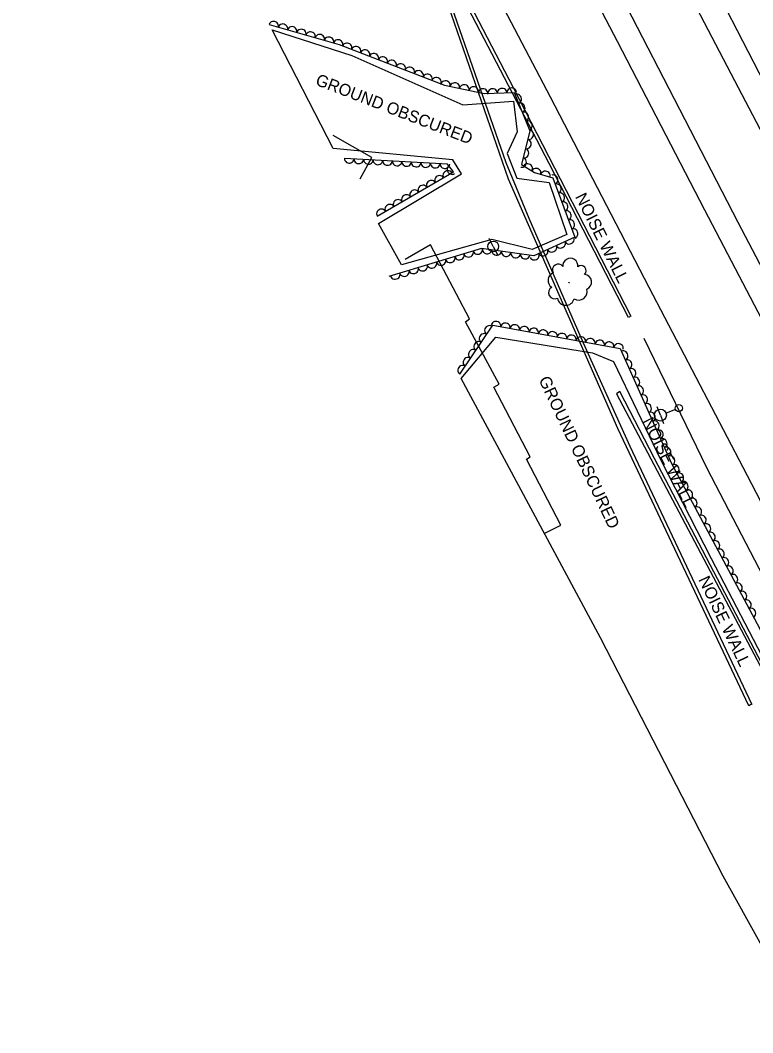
# Model space of a CAD drawing. Extents: x 1722896 to 1754269, y 648279 to 666297.
# Drawn here: x 1727622 to 1727927.9, y 653597.2 to 654019.9 of the extents above; entities that cross this region are included whole.
import ezdxf

# ---------------------------------------------------------------- set-up
doc = ezdxf.new("R2010")
doc.units = 0
for name, color, linetype in [('DESIGN - CENTERLINE - Proposed Text', 7, 'Continuous'), ('DESIGN - SCRATCH - User 1', 7, 'Continuous'), ('SURVEY - CENTERLINE - Preliminary', 7, 'Continuous'), ('SURVEY - CENTERLINE - Preliminary Text', 7, 'Continuous'), ('SURVEY - DTM - Breaklines', 7, 'Continuous'), ('SURVEY - VEGETATION - Features with Text', 7, 'Continuous')]:
    doc.layers.add(name, color=color, linetype=linetype)

msp = doc.modelspace()

# ---------------------------------------------------------------- linework, layer by layer
at = {"layer": 'DESIGN - CENTERLINE - Proposed Text'}
for points in [[(1727763.88, 653953.74), (1727768.73, 653962.58), (1727752.61, 653971.78)], [(1727841.07, 653805.69), (1727847.75, 653809.16), (1727833.39, 653836.71), (1727834.96, 653837.58), (1727819.74, 653866.71), (1727821.91, 653867.95), (1727807.93, 653894.03), (1727809.55, 653895.22), (1727793.31, 653926.07), (1727782.78, 653920.02)]]:
    msp.add_lwpolyline(points, dxfattribs=at)
at = {"layer": 'DESIGN - SCRATCH - User 1'}
for points in [[(1727927.59, 653734.45), (1727926.17, 653733.65), (1727871.54, 653849.39), (1727850.91, 653896.35), (1727825.81, 653953.49), (1727800.77, 654025.96), (1727785.37, 654057.35), (1727753.48, 654119.66), (1727717.18, 654164.37), (1727672.06, 654239.76), (1727621.97, 654330.39)], [(1727622.54, 654331.36), (1727686.73, 654217.77), (1727717.7, 654165.84), (1727754.59, 654120.21), (1727781.55, 654068.35), (1727801.08, 654028.51), (1727824.69, 653960.51), (1727834.36, 653937.28), (1727857, 653885.22), (1727876.48, 653842.06), (1727927.37, 653734.57), (1727927.59, 653734.45)], [(1727876, 653895.8), (1727842.83, 653960.05), (1727805.48, 654031.79), (1727770.93, 654098.16), (1727726.6, 654182.58), (1727709.1, 654216.44), (1727710.63, 654217.1), (1727743.28, 654153.86), (1727786.28, 654071.69), (1727827.8, 653991.85), (1727876.93, 653896.38), (1727876, 653895.8)], [(1728001, 653591.57), (1727992.96, 653625.77), (1727979.18, 653663.15), (1727940.96, 653733.51), (1727886.87, 653836.88), (1727872.33, 653864.89), (1727870.96, 653863.96), (1727900.96, 653807.31), (1727938.72, 653735.62), (1727977.71, 653663.14), (1727991.76, 653625.83), (1727999.67, 653591.1), (1728001, 653591.57)]]:
    msp.add_lwpolyline(points, dxfattribs=at)
at = {"layer": 'SURVEY - CENTERLINE - Preliminary'}
for points in [[(1727727.17, 654015.87), (1727760.46, 654005.11), (1727806.77, 653984.54), (1727827.95, 653986.07), (1727829.44, 653973.37), (1727825.27, 653964.24), (1727829.36, 653953.96), (1727842.91, 653952.12), (1727850.21, 653930.45), (1727835.68, 653924.22), (1727818.89, 653928.35), (1727781.24, 653917.75), (1727771.64, 653935.06), (1727806.23, 653955.8), (1727802.57, 653961.55), (1727752.71, 653966.29), (1727727.17, 654015.87)], [(1727998.01, 653592.07), (1727965.37, 653572.77), (1727915.5, 653662.62), (1727864.27, 653762.05), (1727806.08, 653870.28), (1727820.54, 653887.52), (1727860.9, 653881.03), (1727869.66, 653877.44), (1727889.54, 653836.3), (1727910.51, 653795.24), (1727935.2, 653747.85), (1727954.36, 653712.81), (1727979.22, 653665.47), (1727994.38, 653625.39), (1728002.2, 653594.57), (1727998.01, 653592.07)]]:
    msp.add_lwpolyline(points, dxfattribs=at)
at = {"layer": 'SURVEY - CENTERLINE - Preliminary Text'}
for points in [[(1728116.24, 653642.76), (1728107.48, 653658.71), (1728074.15, 653721.71), (1728046.24, 653775.34), (1728016.12, 653833.27), (1727981.9, 653898.85), (1727950.87, 653958.62), (1727914.73, 654028.82), (1727880.2, 654094.82), (1727841.31, 654168.57), (1727801.85, 654243.95), (1727765.71, 654313.53), (1727729.09, 654384.15), (1727699.55, 654441.02)], [(1728106.35, 653640.14), (1728099.8, 653652.14), (1728062.27, 653721.74), (1728019.66, 653803.94), (1727979.61, 653881.08), (1727952.11, 653934.01), (1727920.36, 653994.55), (1727860.06, 654109.98), (1727811.47, 654203.83), (1727757.76, 654306.23), (1727711.6, 654395.49), (1727693.17, 654431.8)], [(1727676.45, 654407.23), (1727702.23, 654357.01), (1727745.09, 654275.06), (1727787.23, 654194.22), (1727832.25, 654107.66), (1727872.91, 654030.02), (1727921.69, 653935.62), (1727972.69, 653838.18), (1728031.26, 653725.98), (1728066.56, 653657.62), (1728081.26, 653631.23)], [(1727670.06, 654398.14), (1727696.84, 654346.18), (1727726.41, 654289.12), (1727758.28, 654227.7), (1727791.37, 654163.81), (1727827.23, 654095.39), (1727871.21, 654011.12), (1727907.65, 653940.75), (1727947.57, 653864.69), (1727985.6, 653791.57), (1728021.79, 653722.61), (1728057.73, 653653.73), (1728071.86, 653627.42)], [(1728039.09, 653613.74), (1728031.22, 653628.09), (1727999.01, 653688.9), (1727962.52, 653758.75), (1727923.88, 653833.11), (1727884.58, 653908.28), (1727843.37, 653987.74), (1727806.26, 654058.8), (1727764.48, 654139.06), (1727720.61, 654223.76), (1727677.06, 654306.74), (1727646.13, 654366.33)], [(1727882.38, 653887.1), (1727908.68, 653832.83), (1727950.28, 653752.89), (1727959.39, 653734.63)]]:
    msp.add_lwpolyline(points, dxfattribs=at)
at = {"layer": 'SURVEY - DTM - Breaklines'}
for p, q in [((1727819.48, 653925.46), (1727817.73, 653928.78)), ((1727819.48, 653925.46), (1727821.22, 653922.14)), ((1727889.3, 653855.03), (1727887.96, 653858.53)), ((1727895.61, 653857.44), (1727891.64, 653855.92)), ((1727889.3, 653855.03), (1727890.64, 653851.53))]:
    msp.add_line(p, q, dxfattribs=at)
for centre, radius in [((1727819.48, 653925.46), 2.25), ((1727889.3, 653855.03), 2.5), ((1727897.01, 653857.98), 1.5)]:
    msp.add_circle(centre, radius, dxfattribs=at)
at = {"layer": 'SURVEY - VEGETATION - Features with Text'}
for points in [[(1727725.89, 654018.08), (1727755.14, 654009.78), (1727799.09, 653992.82), (1727815.75, 653989.3), (1727828.23, 653989.77), (1727834.81, 653973.67), (1727831.25, 653959.68), (1727836.71, 653956.36), (1727844.32, 653954.09), (1727853.51, 653929.35), (1727836.49, 653921.6), (1727814.64, 653924.54), (1727775.85, 653912.87)], [(1727771.04, 653938.13), (1727802.88, 653956.55), (1727800.36, 653959.84), (1727757.5, 653962.24)], [(1727805.5, 653872.2), (1727819.27, 653892.57), (1727872.51, 653882.88), (1727893.94, 653834.85), (1727930.77, 653765.76), (1727959.71, 653703.61), (1727988.18, 653648.69), (1728006.55, 653600.71), (1728003.63, 653593.98), (1727997.12, 653586.33), (1727968.19, 653569.7)]]:
    msp.add_lwpolyline(points, dxfattribs=at)
msp.add_circle((1727851.19, 653910.35), 0.11, dxfattribs=at)
for centre, radius, start, end in [((1727851.68, 653917.38), 3.13, 352.1395, 185.5592), ((1727846.6, 653915.71), 2.38, 34.7582, 212.0773), ((1727856.19, 653915.32), 2.15, 312.1188, 130.8644), ((1727845.74, 653911.28), 3.38, 110.0452, 236.8909), ((1727857.46, 653910.59), 3.14, 290.0026, 86.7916), ((1727845.21, 653906.18), 2.62, 120.2041, 295.2044), ((1727855.11, 653906.62), 3.58, 239.0554, 16.5796), ((1727849.83, 653904.43), 3.55, 189.9512, 345.7897)]:
    msp.add_arc(centre, radius, start, end, dxfattribs=at)
for centre, major_axis in [((1727727.82, 654017.53), (1.92, -0.55)), ((1727731.66, 654016.44), (1.92, -0.55)), ((1727735.51, 654015.35), (1.92, -0.55)), ((1727739.36, 654014.26), (1.92, -0.55)), ((1727743.21, 654013.17), (1.92, -0.55)), ((1727747.06, 654012.07), (1.92, -0.55)), ((1727750.9, 654010.98), (1.92, -0.55)), ((1727754.75, 654009.89), (1.92, -0.55)), ((1727758.5, 654008.48), (1.87, -0.72)), ((1727762.23, 654007.04), (1.87, -0.72)), ((1727765.96, 654005.6), (1.87, -0.72)), ((1727769.69, 654004.16), (1.87, -0.72)), ((1727773.42, 654002.72), (1.87, -0.72)), ((1727777.16, 654001.28), (1.87, -0.72)), ((1727780.89, 653999.84), (1.87, -0.72)), ((1727784.62, 653998.4), (1.87, -0.72)), ((1727788.35, 653996.96), (1.87, -0.72)), ((1727792.08, 653995.52), (1.87, -0.72)), ((1727795.81, 653994.08), (1.87, -0.72)), ((1727799.57, 653992.72), (1.96, -0.41)), ((1727803.48, 653991.89), (1.96, -0.41)), ((1727807.4, 653991.07), (1.96, -0.41)), ((1727811.31, 653990.24), (1.96, -0.41)), ((1727827.2, 653989.73), (2, 0.07)), ((1727815.22, 653989.42), (1.96, -0.41)), ((1727819.21, 653989.43), (2, 0.07)), ((1727823.21, 653989.58), (2, 0.07)), ((1727829.35, 653987.02), (0.76, -1.85)), ((1727830.87, 653983.31), (0.76, -1.85)), ((1727832.38, 653979.61), (0.76, -1.85)), ((1727833.89, 653975.91), (0.76, -1.85)), ((1727834.42, 653972.14), (-0.49, -1.94)), ((1727832.45, 653964.38), (-0.49, -1.94)), ((1727833.44, 653968.26), (-0.49, -1.94)), ((1727759.36, 653962.14), (-2, 0.11)), ((1727831.46, 653960.51), (-0.49, -1.94)), ((1727763.35, 653961.92), (-2, 0.11)), ((1727767.35, 653961.69), (-2, 0.11)), ((1727771.34, 653961.47), (-2, 0.11)), ((1727775.34, 653961.25), (-2, 0.11)), ((1727779.33, 653961.02), (-2, 0.11)), ((1727783.32, 653960.8), (-2, 0.11)), ((1727787.32, 653960.57), (-2, 0.11)), ((1727791.31, 653960.35), (-2, 0.11)), ((1727795.3, 653960.13), (-2, 0.11)), ((1727799.3, 653959.9), (-2, 0.11)), ((1727802.14, 653957.51), (-1.21, 1.59)), ((1727833.94, 653958.05), (1.71, -1.04)), ((1727837.43, 653956.15), (1.92, -0.57)), ((1727797.01, 653953.15), (1.73, 1)), ((1727800.47, 653955.15), (1.73, 1)), ((1727841.27, 653955), (1.92, -0.57)), ((1727844.61, 653953.33), (0.7, -1.87)), ((1727790.08, 653949.14), (1.73, 1)), ((1727793.55, 653951.15), (1.73, 1)), ((1727846, 653949.58), (0.7, -1.87)), ((1727779.7, 653943.13), (1.73, 1)), ((1727783.16, 653945.14), (1.73, 1)), ((1727786.62, 653947.14), (1.73, 1)), ((1727847.39, 653945.83), (0.7, -1.87)), ((1727772.77, 653939.13), (1.73, 1)), ((1727776.24, 653941.13), (1.73, 1)), ((1727848.78, 653942.08), (0.7, -1.87)), ((1727850.18, 653938.33), (0.7, -1.87)), ((1727851.57, 653934.58), (0.7, -1.87)), ((1727852.96, 653930.83), (0.7, -1.87)), ((1727851.31, 653928.35), (-1.82, -0.83)), ((1727813.04, 653924.06), (-1.92, -0.58)), ((1727816.95, 653924.23), (-1.98, 0.27)), ((1727840.39, 653923.38), (-1.82, -0.83)), ((1727844.03, 653925.03), (-1.82, -0.83)), ((1727847.67, 653926.69), (-1.82, -0.83)), ((1727797.72, 653919.45), (-1.92, -0.58)), ((1727801.55, 653920.61), (-1.92, -0.58)), ((1727805.38, 653921.76), (-1.92, -0.58)), ((1727809.21, 653922.91), (-1.92, -0.58)), ((1727820.91, 653923.7), (-1.98, 0.27)), ((1727824.88, 653923.17), (-1.98, 0.27)), ((1727828.84, 653922.63), (-1.98, 0.27)), ((1727832.81, 653922.1), (-1.98, 0.27)), ((1727836.75, 653921.72), (-1.82, -0.83)), ((1727786.23, 653916), (-1.92, -0.58)), ((1727790.06, 653917.15), (-1.92, -0.58)), ((1727793.89, 653918.3), (-1.92, -0.58)), ((1727778.57, 653913.69), (-1.92, -0.58)), ((1727782.4, 653914.84), (-1.92, -0.58)), ((1727817.82, 653890.43), (1.12, 1.66)), ((1727820.66, 653892.31), (1.97, -0.36)), ((1727824.6, 653891.6), (1.97, -0.36)), ((1727828.53, 653890.88), (1.97, -0.36)), ((1727832.47, 653890.16), (1.97, -0.36)), ((1727836.4, 653889.45), (1.97, -0.36)), ((1727840.34, 653888.73), (1.97, -0.36)), ((1727813.34, 653883.8), (1.12, 1.66)), ((1727815.58, 653887.12), (1.12, 1.66)), ((1727844.27, 653888.01), (1.97, -0.36)), ((1727848.21, 653887.3), (1.97, -0.36)), ((1727852.15, 653886.58), (1.97, -0.36)), ((1727856.08, 653885.87), (1.97, -0.36)), ((1727860.02, 653885.15), (1.97, -0.36)), ((1727863.95, 653884.43), (1.97, -0.36)), ((1727811.1, 653880.49), (1.12, 1.66)), ((1727867.89, 653883.72), (1.97, -0.36)), ((1727871.82, 653883), (1.97, -0.36)), ((1727873.86, 653879.86), (0.81, -1.83)), ((1727808.86, 653877.17), (1.12, 1.66)), ((1727875.49, 653876.21), (0.81, -1.83)), ((1727806.62, 653873.86), (1.12, 1.66)), ((1727877.12, 653872.56), (0.81, -1.83)), ((1727878.75, 653868.9), (0.81, -1.83)), ((1727880.38, 653865.25), (0.81, -1.83)), ((1727882.01, 653861.6), (0.81, -1.83)), ((1727883.64, 653857.95), (0.81, -1.83)), ((1727885.27, 653854.29), (0.81, -1.83)), ((1727886.9, 653850.64), (0.81, -1.83)), ((1727888.53, 653846.99), (0.81, -1.83)), ((1727890.16, 653843.33), (0.81, -1.83)), ((1727891.79, 653839.68), (0.81, -1.83)), ((1727893.42, 653836.03), (0.81, -1.83)), ((1727895.22, 653832.46), (0.94, -1.76)), ((1727897.1, 653828.93), (0.94, -1.76)), ((1727898.98, 653825.4), (0.94, -1.76)), ((1727900.86, 653821.87), (0.94, -1.76)), ((1727902.74, 653818.34), (0.94, -1.76)), ((1727904.62, 653814.81), (0.94, -1.76)), ((1727906.5, 653811.28), (0.94, -1.76)), ((1727908.39, 653807.75), (0.94, -1.76)), ((1727910.27, 653804.22), (0.94, -1.76)), ((1727912.15, 653800.69), (0.94, -1.76)), ((1727914.03, 653797.16), (0.94, -1.76)), ((1727915.91, 653793.63), (0.94, -1.76)), ((1727917.79, 653790.1), (0.94, -1.76)), ((1727919.67, 653786.57), (0.94, -1.76)), ((1727921.56, 653783.04), (0.94, -1.76)), ((1727923.44, 653779.51), (0.94, -1.76)), ((1727925.32, 653775.98), (0.94, -1.76)), ((1727927.2, 653772.45), (0.94, -1.76))]:
    msp.add_ellipse(centre, major_axis=major_axis, ratio=0.940188, start_param=0, end_param=3.141593, dxfattribs=at)

# ---------------------------------------------------------------- texts
at = {"layer": 'DESIGN - SCRATCH - User 1'}
for rotation, p in [(296.5692, (1727853.56, 653946.23)), (296.7586, (1727881.51, 653852.54)), (295.4783, (1727905.05, 653786.43))]:
    msp.add_text('NOISE WALL', height=5, rotation=rotation, dxfattribs=at).set_placement(p)
at = {"layer": 'SURVEY - CENTERLINE - Preliminary'}
for rotation, p in [(338.8365, (1727744.91, 653993.05)), (295.2975, (1727838.35, 653869.87))]:
    msp.add_text('GROUND OBSCURED', height=5, rotation=rotation, dxfattribs=at).set_placement(p)

doc.saveas('drawing.dxf')
